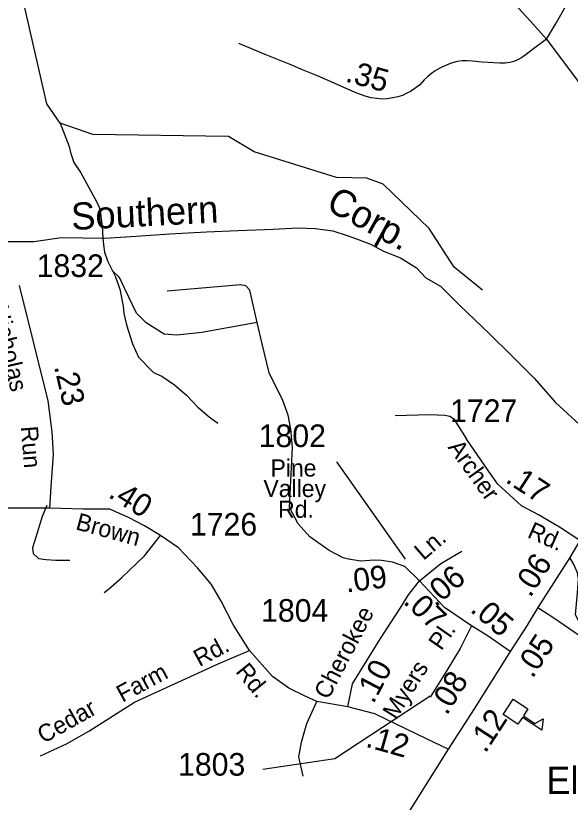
# Model space of a CAD drawing. Extents: x 1473865 to 1648260, y 639067 to 773536.
# Drawn here: x 1534280 to 1537346, y 712614 to 716961 of the extents above; entities that cross this region are included whole.
import ezdxf

# ---------------------------------------------------------------- set-up
doc = ezdxf.new("R2010")
doc.units = 0
for name, color, linetype in [('Exist Cultural Educational Facility High CELL', 7, 'Continuous'), ('Exist Cultural Educational Facility High Label', 7, 'Continuous'), ('Exist Hydrographic Misc Water Feature', 7, 'Continuous'), ('Exist Railroad Mainline', 7, 'Continuous'), ('Exist Railroad Mainline Label', 7, 'Continuous'), ('Exist Road Non-System Type 51', 7, 'Continuous'), ('Exist Road Non-System Type 51 Label', 7, 'Continuous'), ('Exist Road Primary US Attributed', 7, 'Continuous'), ('Exist Road Secondary Mileage Hundredths English Label', 7, 'Continuous'), ('Exist Road Secondary Type 51 Attributed', 7, 'Continuous'), ('Exist Road Secondary Type 51 Label', 7, 'Continuous'), ('Exist Road Secondary Type 51 Number Label', 7, 'Continuous')]:
    doc.layers.add(name, color=color, linetype=linetype)

msp = doc.modelspace()

# ---------------------------------------------------------------- linework, layer by layer
at = {"layer": 'Exist Cultural Educational Facility High CELL'}
msp.add_lwpolyline([(1537030.6, 713183.4), (1537112.1, 713129.2), (1537086.6, 713090.9), (1537149.2, 713049.3), (1537195.4, 713075.1), (1537188.4, 713011.7), (1537081.3, 713082.9), (1537055.8, 713044.5), (1536974.3, 713098.8)], close=True, dxfattribs=at)
at = {"layer": 'Exist Hydrographic Misc Water Feature'}
for points in [[(1536860.8, 715444.3), (1536704.7, 715572.2), (1536565.7, 715785), (1536311.7, 716029.8), (1536220.7, 716064.4), (1536053.7, 716067.8), (1535597.7, 716208.4), (1535456.8, 716293.3), (1534706.7, 716305.1), (1534524.7, 716367.9), (1534450.7, 716474.4), (1534310.7, 717087.7), (1534042.7, 717516.7), (1534034.7, 717582.5), (1533936.7, 717702.6), (1533722.7, 717844.8), (1533484.7, 718125.4), (1533277.7, 718185.3), (1533063.7, 718340.7), (1532608.7, 718579.6), (1532396.7, 718866.2), (1532222.7, 718987.9), (1531817.7, 719193), (1531734.7, 719211.1)], [(1534524.7, 716367.9), (1534574.6, 716237.9), (1534581.9, 716205.8), (1534600.9, 716149.4), (1534639.7, 716092.7), (1534728.6, 715930.9), (1534740.1, 715902.7), (1534747.5, 715870.6), (1534754.6, 715822.5), (1534758, 715798.4), (1534760.8, 715734.3), (1534764.1, 715694.3), (1534771.3, 715654.2), (1534786.3, 715605.9), (1534832.1, 715518.3), (1534856, 715450.1), (1534873.5, 715356.3), (1534876.7, 715316.2), (1534891.4, 715252), (1534925.5, 715147.3), (1534958.1, 715074.7), (1535042.3, 714989), (1535088, 714968.1), (1535157.1, 714920.7), (1535224, 714863.4), (1535286.8, 714798.1), (1535349.7, 714744.9), (1535397.1, 714709.9)]]:
    msp.add_lwpolyline(points, dxfattribs=at)
at = {"layer": 'Exist Railroad Mainline'}
for points in [[(1534771.5, 715731.8), (1534945.8, 715742.7), (1535132.2, 715755.6), (1535334.3, 715766.1), (1535510.5, 715775), (1535702.8, 715781.7), (1535841, 715789.3), (1535935, 715785.6), (1536032.7, 715772), (1536112.5, 715746.6), (1536178, 715723.5), (1536241.6, 715698.4), (1536313, 715659.1), (1536407.7, 715622.5), (1536494.8, 715567), (1536546.6, 715512.9), (1536627.5, 715465.9), (1536733.8, 715362.1), (1536899.8, 715203.8), (1537023.8, 715079.8), (1537145.8, 714957.4), (1537265.2, 714824), (1537420.8, 714679.4)], [(1534206.8, 715713.4), (1534378.9, 715712.6), (1534532.7, 715735.7), (1534771.5, 715731.8)]]:
    msp.add_lwpolyline(points, dxfattribs=at)
at = {"layer": 'Exist Road Non-System Type 51'}
for points in [[(1535614.8, 715266), (1535309.5, 715210.2), (1535170.6, 715196.3), (1535101.1, 715200.9), (1535001.5, 715263.5), (1534948.2, 715316.8), (1534883.3, 715451.3), (1534853.2, 715513.9), (1534813.8, 715551)], [(1535614.8, 715266), (1535573.6, 715444.3), (1535552.8, 715467.5), (1535522.7, 715474.5), (1535117.3, 715439.7)], [(1536089.4, 713964.2), (1536013.1, 714005), (1535906.5, 714081.5), (1535841.7, 714153.4), (1535793, 714243.8), (1535809.3, 714574.3), (1535800, 714676.3), (1535786.1, 714752.8), (1535756, 714833.9), (1535681.9, 714986.9), (1535642.6, 715147.8), (1535614.8, 715266)], [(1536377.1, 714751.7), (1536568.2, 714757.2), (1536653.1, 714754), (1536679.4, 714748), (1536700.3, 714734.1), (1536725.8, 714694.6), (1536769.8, 714625.1)], [(1534452, 714253.5), (1534426.1, 714192.7), (1534390.1, 714079.1), (1534372.1, 714019.7), (1534375.7, 713989), (1534406.3, 713960.2), (1534447.7, 713954.8), (1534499.9, 713951.2), (1534579.2, 713951.2)], [(1534768.2, 713772.8), (1534791.6, 713789), (1534865.3, 713853.8), (1534992.4, 713975.8), (1535079.5, 714087.4)], [(1534417, 712870.6), (1534559.5, 712937.2), (1534684.3, 713007.5), (1534936.4, 713166.1), (1535399.7, 713379.2), (1535572, 713452)], [(1535869.7, 712757.3), (1535845.9, 712865.1), (1535859.2, 712944.9), (1535888.9, 713048.3), (1535944.5, 713169.7)]]:
    msp.add_lwpolyline(points, dxfattribs=at)
at = {"layer": 'Exist Road Primary US Attributed'}
for points in [[(1535691.7, 718247.2), (1535851.5, 718164.5), (1536046.1, 718030.5), (1536123.5, 717969.8), (1536230.2, 717888.1), (1536328.2, 717804.5), (1536488.2, 717650.2), (1536623.2, 717489.6), (1536777.8, 717315.6), (1536965.6, 717096.5), (1537036.8, 717027.4), (1537124.6, 716933.2), (1537214.6, 716832.6)], [(1537214.6, 716832.6), (1537384.2, 716605.4), (1537461.6, 716492.3), (1537532.7, 716380.1), (1537610.8, 716256.9), (1537774.3, 715999.2), (1537828, 715915.8), (1537922.1, 715790.2), (1538038, 715655.8), (1538153.5, 715546.7), (1538249.3, 715461.3)]]:
    msp.add_lwpolyline(points, dxfattribs=at)
at = {"layer": 'Exist Road Secondary Type 51 Attributed'}
for points in [[(1537214.6, 716832.6), (1537264.8, 716914.3), (1537406.4, 717164.7), (1537580.1, 717501.9), (1537862.6, 718062.2), (1538013, 718360.9), (1538117.6, 718580.2), (1538169.9, 718689.1), (1538236.9, 718816.9), (1538251.4, 718898.1), (1538257.7, 718994.4), (1538247.2, 719046.8), (1538215.8, 719153.4), (1538176.1, 719291.6), (1538136.3, 719404.7), (1538081.2, 719583.6), (1538046.8, 719696.4)], [(1537214.6, 716832.6), (1537150.3, 716784.6), (1537104.2, 716749.4), (1537075.8, 716729.3), (1537054, 716716.8), (1537033.9, 716708.4), (1537012.1, 716703.4), (1536985.3, 716699.2), (1536955.9, 716700), (1536859.6, 716704.2), (1536805.1, 716710.1), (1536774.9, 716711.8), (1536748.1, 716711.8), (1536720.5, 716707.6), (1536687.8, 716698.4), (1536661, 716688.3), (1536627.5, 716674.1), (1536599.8, 716657.3), (1536578, 716641.4), (1536556.2, 716623), (1536537.8, 716606.2), (1536514.3, 716580.3), (1536485.9, 716558.5), (1536462.4, 716543.4), (1536442.3, 716532.5), (1536418.8, 716520.8), (1536392.8, 716513.3), (1536364.4, 716507.4), (1536333.4, 716501.6), (1536306.5, 716500.7), (1536277.2, 716503.2), (1536244.5, 716507.4), (1536211, 716516.6), (1536164.9, 716533.4), (1536110.5, 716557.7), (1536040.1, 716589.5), (1535947.9, 716629.7), (1535865.8, 716663.2), (1535797.1, 716692.5), (1535658.8, 716746.9), (1535513.9, 716807.2)], [(1534467.3, 714239.4), (1534478.3, 714385.6), (1534487.8, 714535.8), (1534481.8, 714662), (1534459.8, 714832.2), (1534299.6, 715471.1)], [(1537398.5, 714060.8), (1537287.1, 714134), (1537170.7, 714202.2), (1537075.5, 714251.6), (1537011.1, 714310.7), (1536945.9, 714371.7), (1536894.9, 714442.5), (1536769.8, 714625.1)], [(1534467.3, 714239.4), (1534189.4, 714239.4), (1534085.3, 714244.4), (1533939.1, 714255.4)], [(1536116.5, 713141.8), (1535944.5, 713169.7), (1535880, 713201), (1535789.6, 713244.6), (1535699.1, 713309.1), (1535572, 713452), (1535483.5, 713592.4), (1535415.5, 713724.9), (1535361.6, 713817.2), (1535284.9, 713909.6), (1535180.5, 714019.4), (1535079.5, 714087.4), (1534991, 714142.1), (1534904, 714187.4), (1534799.5, 714234.5), (1534652.6, 714233.4), (1534467.3, 714239.4)], [(1537398.5, 714060.8), (1537342.9, 713967.1)], [(1536512.1, 713837.4), (1536431.9, 713916.6), (1536363.8, 713940.4), (1536302.7, 713949.6), (1536263.7, 713952.4), (1536187.8, 713946.9), (1536119.3, 713957.8), (1536089.4, 713964.2)], [(1536512.1, 713837.4), (1536630, 713933.8), (1536746.6, 714001.8)], [(1537166.9, 713690.1), (1537254.7, 713633.9), (1537402.2, 713530.9), (1537416.1, 713532.1), (1537424.2, 713549.5), (1537420.1, 713572), (1537388.3, 713625.8), (1537375.6, 713650.1), (1537386, 713772.2), (1537390.9, 713846.2), (1537386.3, 713881.5), (1537373.6, 713911.6), (1537364.3, 713932.4), (1537342.9, 713967.1)], [(1537342.9, 713967.1), (1537166.9, 713690.1)], [(1536116.5, 713141.8), (1536141.2, 713269), (1536297.4, 713519.1), (1536407.1, 713688.1), (1536451.9, 713760.6), (1536512.1, 713837.4)], [(1536800.2, 713589.6), (1536650.9, 713689.9), (1536512.1, 713837.4)], [(1537166.9, 713690.1), (1537102.3, 713583), (1537013.2, 713446.5)], [(1536800.2, 713589.6), (1536737.6, 713464.2), (1536662.7, 713342.2), (1536572.1, 713194)], [(1537013.2, 713446.5), (1536892.5, 713532.1), (1536800.2, 713589.6)], [(1537013.2, 713446.5), (1536814.8, 713129.3), (1536669.9, 712906.8)], [(1536669.9, 712906.8), (1536551.8, 712964.7), (1536266.2, 713102.4), (1536116.5, 713141.8)], [(1536670.4, 712907.7), (1536280, 712283.4), (1536153, 712080.8), (1536118.4, 711995.8), (1536097.9, 711936), (1536076.9, 711853), (1536065.4, 711749.1), (1536063.3, 711682), (1536092.7, 711373.4), (1536115.8, 711209.7), (1536150.4, 710937.8), (1536150.9, 710902.9), (1536183.3, 710666.4), (1536207.8, 710431.7), (1536234.9, 710237.3), (1536249.9, 710050.9), (1536262.8, 709846.5), (1536259.5, 709641.8), (1536259.3, 709452.8), (1536250.8, 709288.9), (1536238.8, 708929.3), (1536241.7, 708611), (1536218, 708441.4)]]:
    msp.add_lwpolyline(points, dxfattribs=at)
at = {"layer": 'Exist Road Secondary Type 51 Number Label'}
msp.add_line((1536434.1, 713958.3), (1536054.6, 714495.5), dxfattribs=at)
msp.add_lwpolyline([(1536572.1, 713199.4), (1536044.8, 712854.4), (1535645.6, 712795.3)], dxfattribs=at)

# ---------------------------------------------------------------- texts
at = {"layer": 'Exist Cultural Educational Facility High Label'}
msp.add_text('Elementary', height=150, rotation=0, dxfattribs=at).set_placement((1537213, 712660.1))
at = {"layer": 'Exist Railroad Mainline Label'}
for s, rotation, p in [('Corp.', 331.207, (1535987.9, 715893.9)), ('Southern', 2.981, (1534590, 715776.6))]:
    msp.add_text(s, height=150, rotation=rotation, dxfattribs=at).set_placement(p)
at = {"layer": 'Exist Road Non-System Type 51 Label'}
for s, rotation, p in [('Rd.', 28.3403, (1535295.5, 713360.3)), ('Farm', 28.3403, (1534869.5, 713163.3)), ('Cedar', 29.3818, (1534433.1, 712935.8))]:
    msp.add_text(s, height=95, rotation=rotation, dxfattribs=at).set_placement(p)
at = {"layer": 'Exist Road Secondary Mileage Hundredths English Label'}
for s, rotation, p in [('.35', 344.6324, (1536097.4, 716598.9)), ('.23', 282.945, (1534491.2, 715022.1)), ('.17', 326.9942, (1536981.9, 714386.6)), ('.40', 328.2171, (1534785.9, 714303.5)), ('.06', 57.5712, (1537125, 713740.6)), ('.09', 7.3742, (1536108.4, 713772.8)), ('.06', 40.7515, (1536600, 713688.6)), ('.07', 316.2885, (1536418.1, 713717.1)), ('.05', 319.6137, (1536787.2, 713671.2)), ('.05', 56.8738, (1537137.4, 713293.8)), ('.10', 62.3578, (1536257.3, 713152.8)), ('.08', 58.1327, (1536663.4, 713089.5)), ('.12', 56.9382, (1536876.6, 712880.6)), ('.12', 344.2496, (1536209.4, 712921.8))]:
    msp.add_text(s, height=125, rotation=rotation, dxfattribs=at).set_placement(p)
at = {"layer": 'Exist Road Secondary Type 51 Label'}
for s, rotation, p in [('Nicholas', 282.945, (1534144.4, 715351.7)), ('Run', 274.6819, (1534307.1, 714689.8)), ('Archer', 305.7382, (1536666.1, 714575.2)), ('Brown', 344.7434, (1534606, 714123.2)), ('Rd.', 336.1426, (1537103, 714079.9)), ('Ln.', 40.7515, (1536534.6, 713946.9)), ('Cherokee', 62.3578, (1536008.3, 713176.1)), ('Pl.', 55.173, (1536633, 713447.4)), ('Rd.', 309.0576, (1535491.8, 713335.1)), ('Myers', 58.1327, (1536382.8, 713065))]:
    msp.add_text(s, height=95, rotation=rotation, dxfattribs=at).set_placement(p)
for s, p in [('Pine', (1535688.3, 714413.9)), ('Valley', (1535649.4, 714300.6)), ('Rd.', (1535730.5, 714185.9))]:
    msp.add_text(s, height=95, dxfattribs=at).set_placement(p)
at = {"layer": 'Exist Road Secondary Type 51 Number Label'}
for s, p in [('1832', (1534395.3, 715517.1)), ('1727', (1536681.3, 714715.6)), ('1802', (1535622.9, 714577)), ('1726', (1535242.8, 714087.8)), ('1804', (1535636.4, 713611.5)), ('1803', (1535177, 712760.6))]:
    msp.add_text(s, height=125, dxfattribs=at).set_placement(p)

doc.saveas('drawing.dxf')
